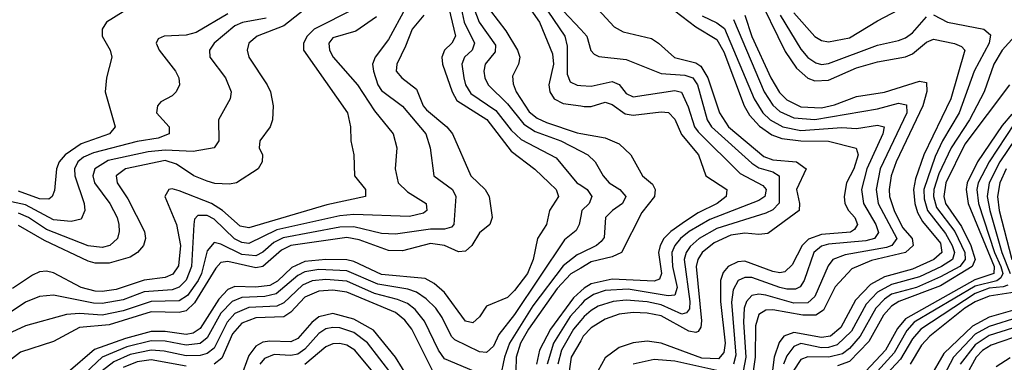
# Model space of a CAD drawing. Header units: inches. Extents: x 501365 to 657855, y 482276 to 547543.
# Tile 552 of 656: x 588394 to 591213, y 506115 to 507097. Entities that reach past the tile are written whole.
import ezdxf

# ---------------------------------------------------------------- set-up
doc = ezdxf.new("R2010")
doc.units = ezdxf.units.IN
doc.header["$MEASUREMENT"] = 0
doc.layers.add('A5580', color=7, linetype='Continuous')
doc.layers.add('A5590', color=7, linetype='Continuous')

msp = doc.modelspace()

# ---------------------------------------------------------------- linework, layer by layer
at = {"layer": 'A5580', "color": 5}
for points, elevation in [([(590000, 508231.2), (589989.2, 508210), (589984.5, 508170), (589987.7, 508090), (589964.4, 507970), (589943.7, 507910), (589940.7, 507870), (589945.3, 507790), (589932.7, 507730), (589929.6, 507690.4), (589891.2, 507630), (589867.6, 507552.4), (589866.4, 507526.4), (589879.4, 507450), (589875.1, 507424.9), (589849.5, 507350), (589849.8, 507329.8), (589857.2, 507310), (589894.5, 507254.5), (589911.7, 507190), (589930, 507150.1), (589950, 507122.2), (590000, 507068.7)], 2560), ([(589797.7, 507210), (589881.7, 507090), (589919.5, 506999.5), (589922.6, 506970), (589908.8, 506910), (589911.4, 506890), (589924.3, 506870), (589950, 506857.2), (590000, 506849.8)], 2520), ([(589873.8, 507170), (589954.2, 507050), (589961.4, 507021.4), (589961.3, 506941.3), (589970, 506919.2), (589990, 506909.3), (590000, 506908.6)], 2540), ([(589498.4, 507130), (589450, 507040.7), (589411.4, 506990), (589404.3, 506970), (589406.4, 506950), (589419.5, 506910), (589430, 506894.3), (589490, 506849.6), (589557, 506770), (589568.8, 506730), (589579.5, 506650), (589633.3, 506610), (589642.9, 506590), (589636.9, 506510), (589630, 506502.6), (589610, 506496.7), (589570, 506497), (589470, 506482.3), (589430, 506484.1), (589350, 506503.7), (589310, 506502.3), (589148.3, 506471.7), (589121.6, 506458.4), (589090, 506430.9), (589070, 506420.1), (589030, 506424.3), (588970, 506453.8), (588950, 506458.4), (588930, 506434.9), (588914.5, 506370), (588904.9, 506350), (588873.7, 506306.3), (588850, 506291.4), (588770, 506289.8), (588690, 506263.2), (588630, 506250.8), (588565, 506255), (588527.4, 506252.6), (588410, 506219.8), (588346.7, 506190)], 2360), ([(589351.9, 507128.1), (589236.8, 507070), (589217.2, 507050), (589205.9, 507030), (589205.9, 507010), (589332, 506830), (589341.2, 506790), (589342, 506750), (589350.1, 506710), (589352.1, 506650), (589383.7, 506610), (589383.6, 506590), (589273.1, 506566.9), (589050, 506500.8), (589025.3, 506505.3), (588974.6, 506550), (588943, 506570), (588850, 506606.4), (588830, 506612.5), (588820.7, 506610), (588808.8, 506590), (588842.3, 506510), (588854.3, 506450), (588848.3, 506391.7), (588832.4, 506367.6), (588810, 506358.2), (588750, 506351), (588670, 506323.7), (588630, 506318.6), (588610, 506319), (588569.7, 506329.7), (588490, 506371.4), (588470, 506376.4), (588450, 506374.5), (588430, 506365.4), (588373.3, 506326.7)], 2320), ([(589239.6, 507150), (589150, 507079.3), (589073.6, 507050), (589050.1, 507029.9), (589045.3, 507010), (589050.1, 506990), (589101.9, 506910), (589111.6, 506890), (589119.6, 506850), (589117.7, 506810), (589110.9, 506790), (589081.5, 506750), (589079.6, 506730), (589089, 506710), (589088.3, 506690), (589076.3, 506670), (589014.6, 506630), (588994.2, 506625.8), (588952.3, 506627.7), (588930, 506634), (588892.7, 506650), (588842.8, 506682.8), (588810, 506693.1), (588696.1, 506670), (588670.1, 506650), (588672.6, 506630), (588703.3, 506583.3), (588751, 506490), (588753.5, 506470), (588748.4, 506450), (588731, 506430), (588710, 506416.2), (588650, 506399.3), (588610, 506399.3), (588590, 506405), (588464.6, 506464.6), (588390, 506507.5)], 2280), ([(589622.3, 507130), (589641.6, 507050), (589631.3, 507030), (589609.7, 507010), (589602.3, 506990), (589604.1, 506970), (589631.7, 506890), (589645.5, 506865.5), (589730.8, 506810.8), (589800.5, 506720.5), (589868.4, 506668.4), (589910, 506629.3), (589930.1, 506610), (589936.6, 506590), (589911.1, 506550), (589902.5, 506510), (589876.6, 506470), (589863.8, 506410), (589847.2, 506370), (589810, 506320.7), (589790, 506301.5), (589730, 506276.4), (589710, 506246.1), (589691.5, 506228.5), (589670, 506233.3), (589610, 506315.7), (589580.8, 506340.8), (589555, 506355), (589430, 506367), (589350, 506404.1), (589330, 506409.2), (589270, 506410), (589210, 506404.3), (589172.8, 506387.2), (589132.1, 506347.9), (589110, 506335.8), (589070, 506330.9), (589010, 506332.4), (588990, 506323.9), (588963.9, 506296.1), (588910, 506212.1), (588890, 506199.1), (588870, 506195.4), (588810, 506203.9), (588770, 506203.4), (588696.4, 506183.6), (588607.5, 506152.5), (588532.7, 506087.3)], 2420), ([(589657.4, 507130), (589666, 507090), (589696.1, 507030), (589689.7, 507010), (589667.2, 506990), (589659.6, 506970), (589664.9, 506930), (589670.3, 506910), (589685.4, 506885.4), (589756.9, 506836.9), (589800.8, 506780.8), (589830, 506753.8), (589930, 506701.1), (589989.2, 506630), (590000, 506622.6)], 2440), ([(589694.2, 507130), (589709.6, 507090), (589756, 507024), (589755.5, 507004.5), (589726.4, 506970), (589722.7, 506950), (589725.7, 506930), (589735.3, 506910), (589790, 506855.8), (589837.3, 506797.3), (589870, 506776.4), (589943.6, 506750), (590000, 506720.6)], 2460), ([(589550.4, 507109.6), (589517, 507070), (589498.8, 507021.2), (589473.1, 506970), (589471.8, 506950), (589487.7, 506930), (589530, 506897.6), (589549.3, 506850), (589558.6, 506838.6), (589616.4, 506790), (589632.6, 506770), (589685.4, 506650), (589726, 506610), (589737.9, 506590), (589746.9, 506530), (589739.8, 506510), (589710, 506486), (589688.6, 506450), (589670, 506433.5), (589650, 506432.1), (589610, 506450.2), (589570, 506456.2), (589490, 506434.8), (589450, 506435.8), (589365.9, 506465.9), (589330, 506473.1), (589170, 506450), (589142.9, 506437.1), (589090, 506389.6), (589070, 506386), (588990, 506404.2), (588970, 506401.5), (588954.8, 506385.2), (588894.5, 506285.5), (588870, 506263.2), (588850, 506258), (588770, 506260), (588650, 506222.9), (588565.1, 506214.9), (588490, 506174.7), (588396, 506144), (588305, 506075)], 2380), ([(589415.1, 507104.9), (589355.9, 507064.1), (589290, 507045.5), (589278.7, 507030), (589280.9, 507010), (589291.3, 506990), (589360.5, 506910), (589410, 506835.4), (589462.6, 506770), (589473.3, 506730), (589469.1, 506670), (589476.9, 506630), (589503.9, 506603.9), (589557.6, 506570), (589559.8, 506550), (589550, 506542.3), (589510, 506533.3), (589350, 506538.8), (589310, 506535.2), (589130, 506494.7), (589050, 506456.1), (589030, 506458.7), (589009, 506469), (588950, 506525.7), (588930, 506535.7), (588904, 506536), (588894.6, 506525.4), (588892.6, 506510), (588886, 506390), (588870, 506350.6), (588850, 506330.4), (588830, 506323.2), (588750, 506317.6), (588690, 506294.6), (588630, 506283.7), (588604.8, 506284.8), (588490, 506307.7), (588450, 506303.5), (588410, 506287.5), (588310, 506220.9)], 2340), ([(588990, 507114.2), (588899.2, 507060.8), (588870, 507052.9), (588807.3, 507050), (588790, 507042), (588784.2, 507030), (588792.6, 507010), (588840.1, 506950), (588849.4, 506930), (588851.5, 506910), (588842, 506890), (588830, 506878.7), (588798.2, 506861.8), (588788.2, 506850), (588785.2, 506830), (588821.2, 506790), (588821.5, 506770), (588790, 506757.2), (588730, 506747.9), (588604.6, 506715.4), (588576.7, 506703.3), (588560.1, 506690), (588550.8, 506670), (588551.5, 506650), (588578.2, 506570), (588580.1, 506550), (588570, 506525.4), (588541.3, 506518.7), (588490, 506523.5), (588410, 506566.4), (588370, 506574.9)], 2240), ([(588690, 507119.9), (588641.9, 507090), (588629.4, 507070), (588629.7, 507050), (588652.8, 507010), (588657.1, 506990), (588641.9, 506930), (588638.2, 506890), (588667.3, 506790), (588651, 506770), (588570, 506741.8), (588524, 506710), (588506.9, 506690), (588498.9, 506670), (588492.8, 506607.2), (588486.4, 506590), (588476.8, 506583.2), (588450, 506584), (588390, 506605.6)], 2220), ([(589098.9, 507101.1), (589031.2, 507088.8), (589010, 507079), (588950.6, 507030), (588937.2, 507010), (588938, 506990), (588982.6, 506930), (588999.4, 506890), (588996, 506870), (588963.2, 506810), (588963.9, 506750), (588950.3, 506730), (588890, 506719.3), (588810, 506723.1), (588761.4, 506718.6), (588646.8, 506693.2), (588608.4, 506670), (588603, 506650), (588608.2, 506630), (588652, 506570), (588672.5, 506530), (588677.7, 506510), (588678.9, 506490), (588673.6, 506470), (588651.5, 506450), (588630, 506444.7), (588590, 506449.5), (588470, 506496), (588418.8, 506530), (588390, 506542.4)], 2260), ([(589742, 507122), (589785.4, 507065.4), (589818.7, 507010), (589825.7, 506990), (589821.7, 506970), (589804.8, 506935.2), (589806.8, 506913.1), (589815.4, 506890), (589852.7, 506832.7), (589875, 506815), (589902.5, 506802.5), (589990, 506773.2), (590000, 506771.4)], 2480), ([(590000, 506533.6), (589995.9, 506510), (589987.4, 506492.6), (589953.8, 506466.2), (589810, 506252.4), (589765.2, 506194.8), (589750, 506162), (589730, 506143.1), (589710, 506145.3), (589639.8, 506179.8), (589629.6, 506189.6), (589603.4, 506243.4), (589585.1, 506270), (589557.6, 506297.6), (589530, 506316.2), (589504.7, 506324.7), (589419.5, 506339.5), (589330, 506377.5), (589250, 506381.5), (589210, 506374.9), (589190, 506364), (589128, 506312), (589095.7, 506304.3), (589030, 506300.7), (589002.2, 506290), (588970, 506256.5), (588930, 506185.5), (588910, 506169.4), (588870, 506164.1), (588810, 506175.5), (588770, 506176.9), (588700.3, 506159.8), (588630.1, 506129.9), (588550, 506054.6)], 2440), ([(590000, 506428.4), (589990, 506423.7), (589950, 506391.4), (589862.9, 506277.1), (589795.8, 506170), (589782.1, 506130), (589769.6, 506070.4)], 2460), ([(590000, 506385.4), (589971.4, 506368.6), (589933.1, 506326.9), (589850.1, 506210.1), (589827.9, 506170), (589814.9, 506130), (589814.5, 506090)], 2480), ([(589730, 506074.9), (589610, 506125.7), (589593, 506150), (589553, 506233), (589526.2, 506266.2), (589503.6, 506283.6), (589475.5, 506295.5), (589410, 506312.2), (589330, 506347.4), (589270, 506352.5), (589230.8, 506349.2), (589203.8, 506336.2), (589150, 506285.9), (589130, 506275.9), (589050, 506272.3), (589010, 506254.8), (588987.3, 506230), (588950, 506156), (588930, 506140.2), (588910, 506134.7), (588870, 506133.6), (588807.5, 506147.5), (588770, 506150.4), (588710, 506137.6), (588663.3, 506116.7), (588630, 506091.2)], 2460), ([(589576.5, 506090), (589516.4, 506210), (589496.2, 506236.2), (589470, 506258.2), (589330, 506316.5), (589290, 506321.9), (589250, 506319.6), (589210, 506301.8), (589170, 506259.3), (589150, 506245.5), (589070, 506243.1), (589030, 506227.9), (589003.4, 506196.6), (588972.8, 506127.2), (588950, 506110.2)], 2480), ([(590000, 506318.9), (589979.8, 506300.2), (589913.2, 506210), (589882.2, 506150), (589873.7, 506110)], 2520), ([(589530, 506032.9), (589470, 506129.9), (589407, 506207), (589350, 506239.2), (589290, 506255), (589250, 506245.3), (589230, 506229.1), (589190, 506183.1), (589170, 506173.7), (589110, 506176), (589090, 506172.6), (589070, 506161.8), (589050, 506135.1), (589025.4, 506070)], 2520), ([(590000, 506280.1), (589970, 506246.4), (589921.7, 506170), (589904, 506110)], 2540), ([(590000, 506234.8), (589979.7, 506210), (589945.1, 506150), (589934.6, 506110)], 2560), ([(589459.7, 506079.7), (589390, 506171), (589350, 506200.8), (589310, 506214.2), (589290, 506215.4), (589270, 506210.8), (589250, 506197.6), (589210, 506153), (589190, 506138.9), (589170, 506135.2), (589122.7, 506137.3), (589094.2, 506125.8), (589081.4, 506110)], 2540), ([(589442.5, 506042.5), (589352.9, 506150), (589330, 506164.1), (589310, 506169.1), (589290, 506168.3), (589270, 506160.1), (589210, 506108.7)], 2560), ([(590000, 506177.3), (589972.9, 506130), (589966.6, 506090), (589974.3, 506050), (590000, 505996.4)], 2580), ([(588870, 506104.5), (588770, 506122.8), (588730, 506116.9), (588690, 506100.8)], 2480)]:
    msp.add_lwpolyline(points, dxfattribs=dict(at, elevation=elevation))
at = {"layer": 'A5590', "color": 5}
for points, elevation in [([(590501, 507181), (590585.8, 507005.8), (590617.9, 506957.9), (590650, 506929.3), (590670, 506921.4), (590710, 506923.7), (590790, 506958.7), (590850, 506975.8), (590930, 506990.7), (590950, 506999.2), (590990, 507032.5), (591010, 507041.4), (591070, 507028.7), (591090, 507020.1), (591100.3, 507010), (591059.5, 506870), (590982.8, 506710), (590959, 506641), (590953, 506610), (590956.8, 506570), (590964.8, 506544.8), (590979, 506519), (591030, 506456.9), (591033.8, 506430), (591011.4, 506410), (590950, 506382.1), (590870, 506360), (590830, 506338.1), (590786.9, 506293.1), (590745.1, 506214.9), (590714.9, 506190), (590690, 506186.2), (590610, 506200.6), (590581.4, 506190), (590568.3, 506171.7), (590553.9, 506130), (590538.6, 506010)], 2720), ([(590610, 507116.6), (590670, 507049.2), (590690, 507037.8), (590710, 507033.9), (590770, 507045.5), (590850, 507094.1), (590990, 507168.6)], 2760), ([(590050, 507126.4), (590096.1, 507076.1), (590121.8, 507061.8), (590202.7, 507042.7), (590223.1, 507030), (590268.6, 506988.6), (590330, 506973.1), (590344.2, 506964.2), (590364.2, 506930), (590397.4, 506830), (590423.6, 506790), (590524.6, 506704.6), (590550, 506695.7), (590617.5, 506690), (590645.9, 506670), (590617.9, 506610), (590626.7, 506570), (590625.8, 506550), (590536, 506484), (590510, 506481.1), (590470, 506485.4), (590430, 506479.4), (590382.6, 506457.4), (590347.9, 506430), (590335.4, 506410), (590330.2, 506390), (590346.3, 506233.7), (590344.2, 506215.8), (590336.2, 506203.8), (590330, 506200.7), (590310, 506204.2), (590230, 506248.1), (590190, 506256.5), (590150, 506258.3), (590110, 506252.9), (590070, 506239.1), (590030, 506213.9), (590007.3, 506190), (590000, 506177.3)], 2580), ([(590270, 507122.8), (590330, 507076.5), (590390, 507039.9), (590410, 507004.7), (590468.1, 506850), (590483.7, 506823.7), (590512.3, 506792.3), (590547.1, 506767.1), (590576.2, 506756.2), (590630, 506749.6), (590709.3, 506749.3), (590789.1, 506729.1), (590794.7, 506710), (590781.7, 506670), (590760.9, 506630), (590754.2, 506590), (590756.4, 506570), (590766.7, 506550), (590785.1, 506530), (590792.5, 506510), (590784.2, 506495.8), (590772.2, 506487.8), (590690, 506481.3), (590652, 506468), (590634.2, 506450), (590605.1, 506394.9), (590585, 506375), (590570, 506371.5), (590550, 506376), (590470, 506404.7), (590450, 506403.5), (590422.1, 506390), (590407.6, 506372.4), (590400.4, 506350), (590400.1, 506290), (590413.7, 506170), (590410, 506143.4), (590394.3, 506125.7), (590347.2, 506127.2), (590230, 506170.2), (590190, 506176.3), (590150, 506170.7), (590110, 506158), (590070, 506128.5), (590049, 506090)], 2620), ([(590347.7, 507107.7), (590390, 507087.7), (590411.7, 507071.7), (590497.2, 506870), (590522, 506830), (590542.8, 506810), (590578.5, 506790), (590630, 506780), (590747.7, 506787.7), (590790, 506785.5), (590850, 506795.1), (590869.2, 506790), (590865, 506770), (590819.5, 506670), (590804.4, 506610), (590809.8, 506570), (590845.3, 506510), (590853.2, 506486.8), (590841.2, 506470), (590816.8, 506463.2), (590710, 506453.4), (590690, 506447.8), (590667.7, 506430), (590640.1, 506350), (590628.2, 506331.8), (590614.9, 506325.1), (590590, 506324.7), (590570, 506330), (590490, 506358.2), (590470, 506358.3), (590450.7, 506349.3), (590437, 506323), (590432.1, 506287.9), (590444.1, 506135.9), (590437.8, 506110)], 2640), ([(590470.2, 507110), (590490, 507048.9), (590544.3, 506930), (590568.8, 506888.8), (590590, 506867.6), (590630, 506847.3), (590690, 506844.2), (590727.2, 506852.8), (590790, 506876.6), (590870, 506889.6), (590970, 506920.5), (590990, 506916.8), (590991, 506891), (590979.4, 506850), (590903.4, 506690), (590889.5, 506650), (590883.4, 506610), (590884.7, 506590), (590898, 506550), (590921.6, 506501.6), (590949.4, 506470), (590952.4, 506450), (590930.5, 506429.5), (590832.7, 506407.3), (590776.7, 506383.3), (590728.5, 506331.5), (590694.8, 506265.2), (590673.5, 506250), (590636.4, 506250), (590550, 506266.1), (590530, 506265), (590510, 506252.5), (590500.3, 506219.7), (590499.6, 506130), (590490, 506063.1)], 2680), ([(590570.9, 507110), (590630, 507012.2), (590650, 506988.5), (590673.3, 506973.3), (590690, 506968.8), (590710, 506971.2), (590850, 507024.3), (590910, 507037.1), (590930, 507044.7), (590950, 507059.3), (590990, 507105.6)], 2740), ([(591010, 507110.8), (591050, 507090.1), (591154.7, 507070), (591173.5, 507053.5), (591169.2, 507030), (591127, 506950), (591083.9, 506830), (591036.3, 506750), (591015.3, 506704.7), (590983, 506610), (590983.6, 506583.6), (590992.9, 506550), (591044.2, 506484.2), (591063.5, 506450), (591070.3, 506430), (591064.8, 506410), (591033.5, 506390), (590970, 506360.5), (590890, 506338.5), (590850, 506316.6), (590817.8, 506282.2), (590775.1, 506204.9), (590734.3, 506165.7), (590710, 506157.5), (590690, 506156.7), (590630, 506168.9), (590610, 506160.5), (590590, 506134.1), (590580.6, 506110)], 2740), ([(590438, 507098), (590525.3, 506890), (590550, 506852.1), (590570, 506834.1), (590610, 506815.9), (590670, 506810.7), (590850, 506841.6), (590910, 506857.9), (590933, 506853), (590933.8, 506830), (590857.2, 506670), (590845.7, 506610), (590852, 506570), (590905, 506470), (590891.3, 506450), (590875.4, 506444.6), (590756.9, 506423.1), (590721.6, 506410), (590708.3, 506391.7), (590670, 506304.1), (590650, 506286), (590610, 506285.2), (590530, 506307.3), (590509.8, 506310.2), (590490, 506306.8), (590474.5, 506290), (590467.8, 506270), (590466, 506230), (590473, 506130), (590465.7, 506090)], 2660), ([(590000, 507068.7), (590017.4, 507050), (590029.2, 507009.2), (590038.6, 506998.6), (590051.7, 506991.7), (590130, 506982.8), (590230, 506942.8), (590298.2, 506938.2), (590320.8, 506930), (590334.5, 506910), (590362.5, 506810), (590375, 506790), (590490, 506686), (590510, 506672.9), (590550, 506660.8), (590568.2, 506650), (590568.3, 506571.7), (590550, 506552.1), (590530, 506542.2), (590390, 506499.1), (590339, 506470), (590313.1, 506446.9), (590301.7, 506430), (590296, 506410), (590312.9, 506290), (590311.6, 506268.4), (590303, 506257), (590290, 506253.5), (590230, 506279.9), (590190, 506288.4), (590130, 506293.5), (590092.8, 506290), (590050, 506276), (590030, 506263.6), (590010, 506247), (590000, 506234.8)], 2560), ([(591242.7, 507050), (591206.9, 507010), (591183.2, 506970), (591155.8, 506890), (591113.1, 506810), (591060.5, 506730), (591025.1, 506654.9), (591011.2, 506610), (591010.5, 506590), (591019.3, 506559.3), (591070.9, 506490), (591099.6, 506430), (591101.3, 506410), (591085.9, 506390), (591030, 506359.9), (590961.6, 506330), (590890, 506310.3), (590870, 506296.7), (590845.3, 506270), (590800.6, 506190), (590770, 506155), (590750, 506140), (590710.4, 506129.6), (590650, 506130.9), (590630, 506123.1), (590608.7, 506090)], 2760), ([(590000, 506908.6), (590030, 506906.5), (590090, 506920.2), (590110, 506911), (590130, 506885.9), (590150, 506876.1), (590270, 506894.4), (590288.9, 506888.9), (590307.5, 506847.5), (590325.5, 506790), (590335.9, 506775.9), (590456.2, 506656.2), (590522, 506622), (590531.3, 506610), (590527.5, 506590), (590510, 506579.1), (590370, 506524.9), (590310.3, 506490), (590285.5, 506470), (590269.2, 506450), (590261.4, 506430), (590263.1, 506390), (590276, 506330), (590270, 506308.1), (590250, 506305.7), (590135.5, 506324.5), (590070, 506321.4), (590037, 506310), (590010, 506291.3), (590000, 506280.1)], 2540), ([(591227.8, 506910), (591100.1, 506739.9), (591045.1, 506630), (591040, 506590), (591045, 506570), (591090, 506504.7), (591117.2, 506450), (591129.2, 506410), (591121.1, 506390), (591030, 506334.8), (590910.9, 506289.1), (590890, 506276.3), (590866.6, 506250), (590825.4, 506174.6), (590770, 506117.5), (590735.1, 506104.9)], 2780), ([(590000, 506849.8), (590010, 506848.3), (590030, 506847.9), (590070, 506860.6), (590090, 506853.6), (590127.6, 506827.6), (590150, 506823), (590230, 506833), (590251, 506831), (590270, 506811.9), (590288.3, 506768.3), (590337.8, 506710), (590358.4, 506650), (590418.6, 506610), (590416.4, 506590), (590390.5, 506570), (590336.3, 506543.7), (590299.8, 506520.2), (590257.7, 506490), (590238.2, 506470), (590227.2, 506450), (590223, 506430), (590231.7, 506370), (590226, 506354), (590210, 506348.3), (590090, 506353.8), (590030, 506340.1), (590010, 506328.2), (590000, 506318.9)], 2520), ([(591234.1, 506825.9), (591206.5, 506793.5), (591136.5, 506690), (591106.8, 506630), (591103.5, 506610), (591109.7, 506570), (591184.2, 506390), (591182.7, 506370), (591128.7, 506351.3), (590930, 506240.3), (590907.5, 506212.5), (590873.2, 506150), (590816.1, 506090)], 2820), ([(591241.7, 506798.3), (591169.2, 506690), (591138, 506630), (591134.1, 506610), (591139.2, 506570), (591184.7, 506430), (591203.3, 506390), (591208.6, 506370), (591202.8, 506357.2), (591191.2, 506348.8), (591130, 506333.3), (590954.9, 506230), (590933.5, 506206.5), (590897.5, 506142.5), (590850, 506090)], 2840), ([(591270, 506792.6), (591200.1, 506690), (591169.2, 506630), (591164.3, 506590), (591171.7, 506550), (591206, 506430), (591229.6, 506370)], 2860), ([(590000, 506771.4), (590070, 506758.5), (590110, 506741.2), (590143.4, 506710), (590177.1, 506650), (590205.6, 506625.6), (590213.7, 506610), (590210.9, 506590), (590175.3, 506544.7), (590117.2, 506430), (590090, 506418), (590030, 506403), (590000, 506385.4)], 2480), ([(590000, 506720.6), (590020.4, 506710), (590041.2, 506690), (590064.7, 506650), (590082, 506630), (590111.8, 506610), (590129.6, 506590), (590119.9, 506570), (590090.6, 506550), (590071.4, 506530), (590066.9, 506473.1), (590058.9, 506461.1), (590045.6, 506450), (590000, 506428.4)], 2460), ([(591217.9, 506670), (591200.1, 506630), (591193.6, 506590), (591198.1, 506550), (591235, 506410)], 2880), ([(590000, 506622.6), (590018.2, 506610), (590032.2, 506590), (590024.4, 506570), (590002.9, 506550), (590000, 506533.6)], 2440), ([(591223.4, 506336.6), (591210, 506331.6), (591170, 506327.5), (591130, 506312.8), (590973.7, 506210), (590950, 506182.3), (590916.1, 506123.9), (590850, 506054)], 2860), ([(591243.7, 506316.3), (591170, 506304.7), (591130, 506288.5), (591099.9, 506270), (590999.4, 506190), (590975.5, 506164.5), (590943.9, 506110)], 2880), ([(591290, 506279.1), (591170, 506245.1), (591121.5, 506218.5), (591039.9, 506140.1), (590998.5, 506070)], 2920), ([(591254.9, 506245.1), (591170, 506218.2), (591130, 506196), (591067.6, 506130), (591030, 506059)], 2940), ([(591270, 506223.2), (591170, 506191.9), (591130, 506165.7), (591086.4, 506110)], 2960), ([(591270, 506196.6), (591175.1, 506164.9), (591150.9, 506149.1), (591132.7, 506130), (591055.4, 505990)], 2980), ([(590390, 506091.9), (590270, 506118.3), (590210, 506123.3), (590150, 506110)], 2640), ([(591230, 506127.7), (591190, 506102.2)], 3020)]:
    msp.add_lwpolyline(points, dxfattribs=dict(at, elevation=elevation))

doc.saveas('drawing.dxf')
